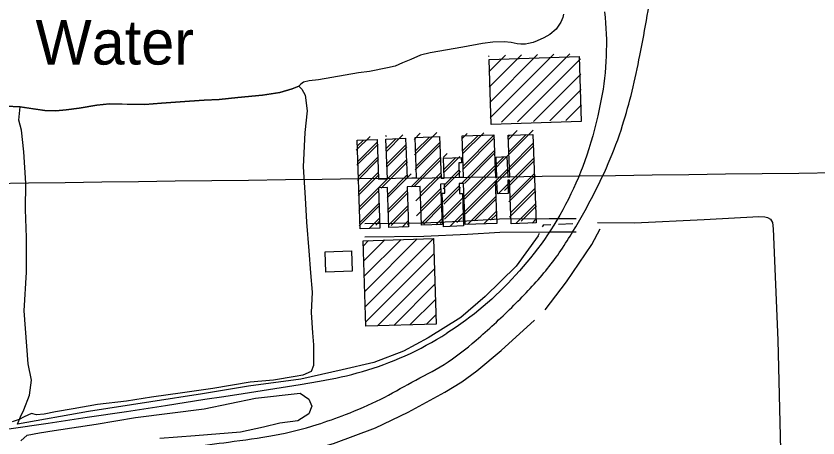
# Model space of a CAD drawing. Extents: x 3715084 to 3753216, y 488173 to 513963.
# Drawn here: x 3736499 to 3738303, y 499290 to 500239 of the extents above; entities that cross this region are included whole.
import ezdxf

# ---------------------------------------------------------------- set-up
doc = ezdxf.new("R2010")
doc.units = 0
for name, color, linetype in [('V-BLDG-OTLN', 7, 'Continuous'), ('V-GRID-MAJR', 7, 'Continuous'), ('V-RAIL-TRAK', 7, 'Continuous'), ('V-RIVR-IDEN', 7, 'Continuous'), ('V-ROAD-CNTR', 7, 'Continuous'), ('V-SITE-VEGE', 7, 'Continuous'), ('V-TOPO-SHOR', 7, 'Continuous')]:
    doc.layers.add(name, color=color, linetype=linetype)

msp = doc.modelspace()

# ---------------------------------------------------------------- linework, layer by layer
at = {"layer": 'V-BLDG-OTLN'}
for p, q in [((3737564.167, 500044.716), (3737672.062, 500152.61100000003)), ((3737565.029, 500010.223), (3737708.323, 500153.517)), ((3737590.566, 500000.405), (3737744.585, 500154.424)), ((3737561.58, 500148.196), (3737563.2770000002, 500149.892)), ((3737562.4420000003, 500113.702), (3737599.539, 500150.799)), ((3737563.305, 500079.20900000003), (3737635.8000000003, 500151.705)), ((3737626.828, 500001.311), (3737768.426, 500142.909)), ((3737663.089, 500002.217), (3737769.288, 500108.416)), ((3737699.3510000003, 500003.123), (3737770.15, 500073.922)), ((3737735.612, 500004.03), (3737771.012, 500039.429)), ((3737393.949, 499961.32300000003), (3737408.1240000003, 499975.498)), ((3737395.313, 499927.331), (3737444.957, 499976.97500000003)), ((3737501.824, 499963.132), (3737513.903, 499975.211)), ((3737503.186, 499929.13800000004), (3737550.734, 499976.68700000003)), ((3737508.59, 499828.476), (3737662.344, 499982.23)), ((3737605.703, 499960.944), (3737626.211, 499981.45300000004)), ((3737607.218435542, 499933.70210782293), (3737645.9868503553, 499972.4705226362)), ((3737264.113, 499937.553), (3737295.082, 499968.522)), ((3737266.2376182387, 499946.2746811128), (3737280.2991443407, 499960.33620721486)), ((3737267.4998022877, 499912.18152610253), (3737311.0763009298, 499955.7580247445)), ((3737330.526, 499968.61100000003), (3737332.0670000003, 499970.151)), ((3737331.6309853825, 499940.9573701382), (3737354.1534281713, 499963.47981292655)), ((3737331.89, 499934.619), (3737368.899, 499971.628)), ((3737397.39436133, 499936.01006796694), (3737428.457296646, 499967.07300328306)), ((3737398.6559849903, 499901.91635256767), (3737451.7651930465, 499955.0255606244)), ((3737503.161261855, 499935.7109513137), (3737538.308594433, 499970.8582838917)), ((3737504.4234129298, 499901.6177633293), (3737573.7387328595, 499970.9330832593)), ((3737504.548, 499895.145), (3737575.1210000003, 499965.718)), ((3737605.9561084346, 499967.79511977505), (3737609.2730882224, 499971.1120995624)), ((3737265.477, 499903.561), (3737313.051, 499951.135)), ((3737332.8933373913, 499906.86438308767), (3737375.5988608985, 499949.56990659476)), ((3737333.253, 499900.62700000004), (3737377.889, 499945.26300000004)), ((3737396.676, 499893.33900000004), (3737453.006, 499949.669)), ((3737500.890743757, 499862.7297550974), (3737575.0003107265, 499936.83932206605)), ((3737509.953, 499794.484), (3737663.7060000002, 499948.237)), ((3737608.48076265, 499899.60909587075), (3737662.1370687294, 499953.26540195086)), ((3737268.7619863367, 499878.08837109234), (3737312.337957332, 499921.6643420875)), ((3737387.364952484, 499855.2699810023), (3737453.0270123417, 499920.9320408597)), ((3737459.667, 499920.97500000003), (3737468.438, 499929.746)), ((3737461.032, 499886.985), (3737497.2490000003, 499923.201)), ((3737461.137172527, 499893.6868619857), (3737488.2030319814, 499920.7527214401)), ((3737507.227, 499862.469), (3737576.875, 499932.11600000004)), ((3737579.1137135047, 499905.5973857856), (3737596.1817444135, 499922.6654166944)), ((3737608.840247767, 499864.61324192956), (3737663.3991595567, 499919.1721537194)), ((3737266.84, 499869.569), (3737314.414, 499917.143)), ((3737319.983, 499852.001), (3737379.252, 499911.271)), ((3737334.1556894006, 499872.77139603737), (3737376.8616470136, 499915.4773536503)), ((3737394.9450000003, 499856.25200000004), (3737454.37, 499915.677)), ((3737506.610218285, 499833.09389056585), (3737576.261888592, 499902.74556087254)), ((3737597.485, 499846.66000000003), (3737665.069, 499914.245)), ((3737268.203, 499835.577), (3737315.7770000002, 499883.151)), ((3737270.024170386, 499843.9952160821), (3737313.5996137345, 499887.5706594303)), ((3737333.901, 499830.564), (3737387.6070000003, 499884.27)), ((3737408.16257416, 499840.7122636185), (3737454.288831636, 499886.8385210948)), ((3737459.721, 499850.318), (3737498.613, 499889.21)), ((3737462.7369619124, 499859.9313123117), (3737495.089076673, 499892.2834270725)), ((3737507.872042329, 499799.00037555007), (3737604.0325997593, 499895.1609329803)), ((3737610.102031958, 499830.51968706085), (3737664.6612503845, 499885.07890548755)), ((3737313.9918029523, 499852.60750958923), (3737334.1188796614, 499872.73458629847)), ((3737334.8940383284, 499838.1544059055), (3737378.1244331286, 499881.38480070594)), ((3737397.932, 499823.884), (3737455.733, 499881.686)), ((3737607.415, 499821.235), (3737666.432, 499880.25200000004)), ((3737269.5670000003, 499801.585), (3737314.571, 499846.58900000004)), ((3737271.286354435, 499809.9020610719), (3737313.9524031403, 499852.56810977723)), ((3737336.156443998, 499804.06147251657), (3737378.616354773, 499846.5213832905)), ((3737409.4246097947, 499806.61896019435), (3737454.1247491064, 499851.3190995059)), ((3737458.0513492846, 499819.8903606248), (3737495.746783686, 499857.5857950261)), ((3737461.0840000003, 499816.325), (3737498.677, 499853.918)), ((3737583.2704895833, 499839.04348374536), (3737605.1379534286, 499860.9109475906)), ((3737608.7770000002, 499787.242), (3737667.794, 499846.259)), ((3737611.363816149, 499796.42613219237), (3737665.9233412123, 499850.9856572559)), ((3737335.264, 499796.572), (3737379.392, 499840.7)), ((3737399.294, 499789.891), (3737453.951, 499844.548)), ((3737459.3139103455, 499785.79758262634), (3737503.166428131, 499829.6501004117)), ((3737514.608910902, 499770.38190506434), (3737577.7331732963, 499833.506167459)), ((3737529.252, 499778.428), (3737578.771, 499827.947)), ((3737270.93, 499767.593), (3737315.934, 499812.597)), ((3737272.548538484, 499775.80890606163), (3737315.2149192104, 499818.475286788)), ((3737337.4188496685, 499769.9685391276), (3737379.878026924, 499812.427716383)), ((3737410.6866454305, 499772.52565677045), (3737455.387480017, 499817.2264913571)), ((3737415.698, 499770.94), (3737455.313, 499810.555)), ((3737462.446, 499782.333), (3737500.04, 499819.92600000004)), ((3737622.7015493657, 499772.40852635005), (3737667.1854320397, 499816.89240902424)), ((3737635.129, 499778.238), (3737669.157, 499812.266)), ((3737342.5670000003, 499768.51900000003), (3737380.755, 499806.707)), ((3737474.9101473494, 499766.03848057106), (3737504.4278002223, 499795.5561334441)), ((3737551.3234545, 499771.74110960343), (3737578.9950647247, 499799.41271982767)), ((3737566.085, 499779.905), (3737580.134, 499793.954)), ((3737293.1552554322, 499761.06028395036), (3737316.4774352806, 499784.3824637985)), ((3737307.762, 499769.069), (3737317.2970000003, 499778.604)), ((3737367.5585915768, 499764.75294197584), (3737381.139699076, 499778.33404947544)), ((3737443.3757410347, 499769.85941331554), (3737456.6502109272, 499783.13388320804)), ((3737452.529, 499772.416), (3737456.6750000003, 499776.561)), ((3737490.515, 499775.04600000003), (3737501.403, 499785.934)), ((3737659.416934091, 499773.76857201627), (3737668.4475228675, 499782.7991607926)), ((3737379.399, 499769.996), (3737382.1180000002, 499772.715)), ((3737283.241, 499619.86), (3737401.24, 499737.858)), ((3737284.316, 499585.579), (3737437.739, 499739.00200000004)), ((3737280.019, 499722.70300000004), (3737291.742, 499734.427)), ((3737281.093, 499688.422), (3737328.241, 499735.57)), ((3737282.167, 499654.141), (3737364.741, 499736.71400000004)), ((3737285.39, 499551.298), (3737438.813, 499704.721)), ((3737311.736, 499542.288), (3737439.8880000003, 499670.44)), ((3737348.235, 499543.43200000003), (3737440.9620000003, 499636.159)), ((3737384.734, 499544.576), (3737442.036, 499601.878)), ((3737421.233, 499545.72000000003), (3737443.111, 499567.597))]:
    msp.add_line(p, q, dxfattribs=at)
for points in [[(3737562.6580000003, 500141.397), (3737765.312, 500148.256), (3737770.254, 500002.297), (3737567.6, 499995.436)], [(3737661.4050000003, 499973.041), (3737668.769, 499774.115), (3737612.267, 499772.022), (3737608.6380000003, 499870.07800000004), (3737604.804, 499869.93700000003), (3737605.916, 499839.882), (3737581.529, 499838.979), (3737580.4760000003, 499867.401), (3737576.484, 499867.256), (3737579.98, 499772.802), (3737508.9390000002, 499770.172), (3737505.507, 499862.902), (3737495.5640000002, 499862.531), (3737496.401, 499839.886), (3737502.779, 499840.12200000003), (3737505.478, 499767.17), (3737460.066, 499765.489), (3737457.2830000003, 499840.63800000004), (3737463.441, 499840.865), (3737462.679, 499861.501), (3737453.7600000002, 499861.167), (3737457.123, 499770.369), (3737410.83, 499768.653), (3737407.596, 499856.018), (3737378.305, 499854.935), (3737381.623, 499765.27400000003), (3737337.653, 499763.645), (3737334.3310000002, 499853.36), (3737313.951, 499852.606), (3737317.308, 499761.954), (3737273.122, 499760.319), (3737265.737, 499959.797), (3737310.865, 499961.468), (3737314.176, 499871.995), (3737334.157, 499872.73600000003), (3737330.829, 499962.617), (3737375.055, 499964.253), (3737378.363, 499874.944), (3737399.625, 499875.73), (3737396.289, 499965.881), (3737451.288, 499967.919), (3737454.753, 499874.297), (3737461.845, 499874.559), (3737460.174, 499919.715), (3737500.014, 499921.19), (3737500.454, 499909.23600000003), (3737494.47, 499909.014), (3737495.668, 499876.63800000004), (3737505.335, 499876.994), (3737501.91, 499969.51), (3737573.693, 499972.169), (3737577.256, 499875.88), (3737580.21, 499875.988), (3737578.506, 499922.011), (3737603.004, 499922.918), (3737604.704, 499877.043), (3737609.31, 499877.213), (3737605.838, 499970.985)], [(3737437.739, 499739.00200000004), (3737443.774, 499546.42600000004), (3737285.698, 499541.472), (3737279.663, 499734.048)], [(3737255.059, 499665.425), (3737195.8200000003, 499663.515), (3737194.344, 499709.283), (3737253.582, 499711.19)]]:
    msp.add_lwpolyline(points, close=True, dxfattribs=at)
at = {"layer": 'V-GRID-MAJR'}
msp.add_spline([(3719277.161, 499651.167), (3724559.356, 499715.322), (3729841.541, 499780.245), (3735123.717, 499845.93700000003), (3740405.883, 499912.396), (3745688.039, 499979.624), (3750970.185, 500047.621), (3750970.186, 500047.621)], degree=3, dxfattribs=at)
at = {"layer": 'V-RAIL-TRAK'}
for points in [[(3737822.8200000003, 500248.35000000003), (3737824.028, 500235.969), (3737825.0130000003, 500223.571), (3737825.773, 500211.15400000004), (3737826.3030000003, 500198.727), (3737826.609, 500186.291), (3737826.684, 500173.854), (3737826.535, 500161.416), (3737826.1580000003, 500148.983), (3737825.554, 500136.558), (3737824.722, 500124.147), (3737823.666, 500111.754), (3737822.384, 500099.38), (3737820.8740000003, 500087.03500000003), (3737819.14, 500074.716), (3737816.491, 500059.639), (3737813.626, 500044.598), (3737810.544, 500029.603), (3737807.2490000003, 500014.65), (3737803.737, 499999.749), (3737800.009, 499984.89900000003), (3737796.071, 499970.104), (3737791.92, 499955.369), (3737787.555, 499940.695), (3737782.98, 499926.083), (3737778.466, 499913.438), (3737773.744, 499900.87), (3737768.816, 499888.381), (3737763.682, 499875.972), (3737758.347, 499863.651), (3737752.807, 499851.42100000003), (3737747.068, 499839.282), (3737741.131, 499827.24), (3737734.995, 499815.29600000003), (3737728.665, 499803.454), (3737722.14, 499791.719), (3737715.4250000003, 499780.093), (3737708.6520000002, 499769.114), (3737701.697, 499758.249), (3737694.562, 499747.501), (3737687.244, 499736.876), (3737679.753, 499726.376), (3737672.085, 499716.001), (3737664.2430000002, 499705.759), (3737656.233, 499695.646), (3737648.054, 499685.672), (3737639.7060000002, 499675.835), (3737631.197, 499666.13800000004), (3737622.525, 499656.588), (3737613.932, 499647.227), (3737605.181, 499638.01300000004), (3737596.276, 499628.946), (3737587.22, 499620.033), (3737578.012, 499611.272), (3737568.661, 499602.67100000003), (3737559.164, 499594.227), (3737549.526, 499585.94200000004), (3737539.7490000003, 499577.824), (3737529.839, 499569.87200000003), (3737519.794, 499562.087), (3737509.619, 499554.47500000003), (3737499.318, 499547.03500000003), (3737488.8910000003, 499539.768), (3737478.344, 499532.68), (3737467.68, 499525.77)], [(3736482.6, 499311.195), (3736570.781, 499323.985), (3736658.929, 499337), (3736747.042, 499350.242), (3736835.123, 499363.708), (3736923.168, 499377.401), (3736966.24, 499383.664), (3737009.276, 499390.15400000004), (3737052.278, 499396.871), (3737095.2430000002, 499403.818), (3737138.173, 499410.99), (3737181.063, 499418.389), (3737193.379, 499420.403), (3737205.661, 499422.617), (3737217.904, 499425.02900000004), (3737230.108, 499427.64), (3737242.269, 499430.44800000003), (3737254.381, 499433.452), (3737266.444, 499436.65400000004), (3737278.451, 499440.049), (3737290.4050000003, 499443.639), (3737302.296, 499447.424), (3737314.127, 499451.397), (3737325.8910000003, 499455.565), (3737337.585, 499459.923), (3737349.207, 499464.467), (3737361.506, 499469.675), (3737373.714, 499475.09), (3737385.828, 499480.716), (3737397.841, 499486.547), (3737409.757, 499492.582), (3737421.565, 499498.82300000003), (3737433.2660000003, 499505.262), (3737444.853, 499511.901), (3737456.326, 499518.739), (3737467.68, 499525.77)]]:
    msp.add_lwpolyline(points, dxfattribs=at)
at = {"layer": 'V-ROAD-CNTR'}
for points in [[(3737758.8604432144, 499783.3904071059), (3737697.6685655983, 499783.054407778), (3737586.014788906, 499782.15740957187), (3737512.5549358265, 499777.6104186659), (3737415.630129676, 499773.6914265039), (3737283.270394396, 499772.161429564)], [(3737759.0244428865, 499753.3904671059), (3737697.870565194, 499753.05446777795), (3737587.06278681, 499752.1654695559), (3737514.086932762, 499747.64847859), (3737416.410128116, 499743.6994864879), (3737283.6163937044, 499742.1634895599)]]:
    msp.add_lwpolyline(points, dxfattribs=at)
msp.add_spline([(3733715.5725298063, 498954.1440656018), (3733927.4081061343, 498985.4220030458), (3734149.04466286, 499017.4349390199), (3734317.1243267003, 499039.17989553), (3734452.533055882, 499051.021871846), (3734616.6037277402, 499062.12884963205), (3734803.4543540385, 499064.3688451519), (3734911.8351372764, 499064.8078442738), (3735132.1146967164, 499070.0368338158), (3735323.316314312, 499078.37181714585), (3735505.803949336, 499097.111779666), (3735898.0601648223, 499142.646688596), (3736237.231486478, 499184.4396050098), (3736547.3718661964, 499225.4965228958), (3736808.1873445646, 499257.56445876), (3736976.362008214, 499281.2394114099), (3737080.0268008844, 499296.4683809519), (3737176.0426088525, 499320.73933240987), (3737239.9724809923, 499343.32428724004), (3737319.351322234, 499377.88521811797), (3737388.8621832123, 499415.7931423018), (3737461.5770377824, 499455.86406216), (3737533.711893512, 499510.0739537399), (3737613.734733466, 499584.10580567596), (3737686.298588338, 499661.42465103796), (3737745.2314704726, 499744.2114854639), (3737793.210374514, 499828.8213162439), (3737831.048298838, 499907.621158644), (3737863.2922343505, 499993.6939864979), (3737884.48719196, 500070.0438337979), (3737902.013156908, 500150.4446729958), (3737918.8031233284, 500240.6464925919), (3737947.8120653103, 500405.0821637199), (3737975.5520098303, 500525.3699231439)], degree=3, dxfattribs=at)
at = {"layer": 'V-SITE-VEGE'}
for points in [[(3736475.367, 500036.818), (3736507.6040000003, 500034.909), (3736563.2260000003, 500026.672), (3736588.5130000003, 500026.02900000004), (3736611.268, 500027.917), (3736640.348, 500031.7), (3736680.173, 500038.639), (3736709.253, 500041.788), (3736788.2660000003, 500039.863), (3736825.563, 500043.011), (3736857.169, 500045.528), (3736888.776, 500047.412), (3736921.649, 500049.929), (3736955.7830000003, 500051.815), (3736997.504, 500056.223), (3737053.132, 500061.259), (3737092.327, 500066.93200000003), (3737120.143, 500075.773), (3737134.684, 500081.454), (3737141.252, 500074.886), (3737149.458, 500060.925), (3737153.5500000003, 500025.613), (3737148.606, 499977.17), (3737144.471, 499899.987), (3737149.372, 499830.189), (3737151.815, 499775.99700000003), (3737157.539, 499711.124), (3737160.806, 499661.858), (3737164.896, 499618.338), (3737162.416, 499572.354), (3737165.684, 499527.194), (3737168.1380000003, 499500.094), (3737168.119, 499453.291), (3737162.366, 499440.156), (3737143.48, 499431.951), (3737126.234, 499428.672), (3737077.782, 499420.48), (3737025.2320000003, 499415.571), (3736941.475, 499401.645), (3736873.318, 499391.815), (3736803.52, 499381.98600000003), (3736746.858, 499372.97500000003), (3736681.988, 499365.61), (3736626.968, 499355.776), (3736587.552, 499349.222), (3736562.098, 499344.305), (3736544.853, 499342.669), (3736533.358, 499345.137), (3736516.933, 499337.75200000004), (3736505.8370000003, 499332.105), (3736490.1040000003, 499326.895)], [(3736509.7770000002, 499283.664), (3736523.882, 499296.476), (3736551.44, 499302.233), (3736584.1240000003, 499307.349), (3736678.973, 499321.413), (3736767.41, 499336.121), (3736921.86, 499355.928), (3737037.217, 499379.596), (3737137.8310000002, 499391.096), (3737157.693, 499377.632), (3737164.097, 499361.607), (3737157.04, 499344.94800000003), (3737132.685, 499328.93700000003), (3737092.308, 499323.82300000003), (3737055.137, 499314.865), (3737003.8680000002, 499303.349), (3736901.971, 499295.059), (3736821.866, 499289.318)]]:
    msp.add_lwpolyline(points, dxfattribs=at)
at = {"layer": 'V-TOPO-SHOR'}
for p, q in [((3737685.526, 499769.97000000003), (3737681.893, 499765.33900000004)), ((3737685.526, 499769.97000000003), (3737701.916, 499770.762)), ((3737718.728, 499771.403), (3737751.044, 499772.526)), ((3737673.3710000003, 499744.816), (3737676.259, 499750.88800000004)), ((3736501.731, 499321.556), (3736508.512, 499338.032))]:
    msp.add_line(p, q, dxfattribs=at)
for points in [[(3737729.923, 500243.262), (3737728.421, 500235.517), (3737724.098, 500225.177), (3737713.614, 500209.898), (3737699.7600000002, 500197.952), (3737686.136, 500190.393), (3737670.965, 500183.082), (3737662.216, 500179.936), (3737651.656, 500177.294), (3737644.699, 500176.221), (3737634.387, 500175.646), (3737626.13, 500176.62700000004), (3737612.187, 500179.381), (3737596.96, 500181.353), (3737571.434, 500180.688), (3737548.24, 500177.712), (3737503.932, 500169.457), (3737430.511, 500156.384), (3737408.88, 500150.84), (3737386.758, 500141.42600000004), (3737367.9790000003, 500133.57800000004), (3737351.518, 500126.25800000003)], [(3737351.518, 500126.25800000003), (3737334.448, 500122.471), (3737293.989, 500114.26900000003), (3737268.705, 500111.117), (3737238.992, 500106.071), (3737178.937, 500095.978), (3737158.076, 500093.45900000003), (3737145.434, 500090.303), (3737139.109, 500085.88), (3737134.684, 500081.456), (3737120.143, 500075.773), (3737092.327, 500066.934), (3737053.132, 500061.259), (3736997.504, 500056.223), (3736955.7830000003, 500051.813), (3736921.649, 500049.929), (3736888.776, 500047.412), (3736857.169, 500045.528), (3736825.563, 500043.011), (3736788.2660000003, 500039.863), (3736761.085, 500040.506), (3736737.0640000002, 500041.147), (3736709.253, 500041.788), (3736680.173, 500038.639), (3736640.348, 500031.7), (3736611.268, 500027.917), (3736588.5130000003, 500026.02900000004), (3736563.2260000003, 500026.672), (3736537.313, 500030.473), (3736507.6040000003, 500034.909), (3736475.367, 500036.818)], [(3736508.512, 499338.032), (3736516.288, 499353.572), (3736528.617, 499386.412), (3736533.557, 499420.075), (3736526.18, 499457.027), (3736517.191, 499576.092), (3736522.149, 499663.128), (3736522.1780000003, 499741.134), (3736519.737, 499804.36), (3736520.5810000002, 499863.477), (3736516.501, 499934.094), (3736510.771, 499982.544), (3736505.0300000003, 500004.715), (3736507.6040000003, 500034.909)], [(3737806.616, 499774.67), (3737890.095, 499773.889), (3738046.818, 499781.787), (3738169.487, 499788.32), (3738183.4250000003, 499787.62700000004), (3738189.24, 499786.114), (3738195.845, 499782.282), (3738200.532, 499774.956), (3738201.776, 499761.028), (3738212.552, 499510.259), (3738218.272, 499263.718), (3738225.551, 499015.253), (3738232.27, 498795.814), (3738240.4050000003, 498599.22000000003), (3738248.912, 498404.568), (3738256.179, 498158.423)], [(3737688.932, 499578.824), (3737737.205, 499641.374), (3737793.6070000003, 499725.706), (3737812.832, 499760.969)], [(3737673.3710000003, 499744.816), (3737624.082, 499676.683), (3737554.261, 499608.556), (3737499.23, 499560.95300000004), (3737426.134, 499515.819), (3737370.29, 499485.457), (3737303.769, 499460.027), (3737232.326, 499443.631), (3737139.5330000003, 499422.318), (3737021.29, 499406.759), (3736917.823, 499389.554), (3736802.039, 499371.531), (3736661.622, 499350.234), (3736501.731, 499321.556)], [(3737463.068, 499393.56200000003), (3737501.6380000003, 499417.015), (3737535.1720000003, 499441.212), (3737590.253, 499487.217), (3737665.005, 499555.202)], [(3736913.342, 499223.457), (3737037.6, 499237.569), (3737112.704, 499250.398), (3737212.85, 499278.101), (3737307.582, 499313.24700000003), (3737380.667, 499348.403), (3737463.068, 499393.56200000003)]]:
    msp.add_lwpolyline(points, dxfattribs=at)

# ---------------------------------------------------------------- texts
at = {"layer": 'V-RIVR-IDEN'}
msp.add_text('Water', height=100.00000200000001, dxfattribs=at).set_placement((3736542.605, 500130.01300000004))

doc.saveas('drawing.dxf')
